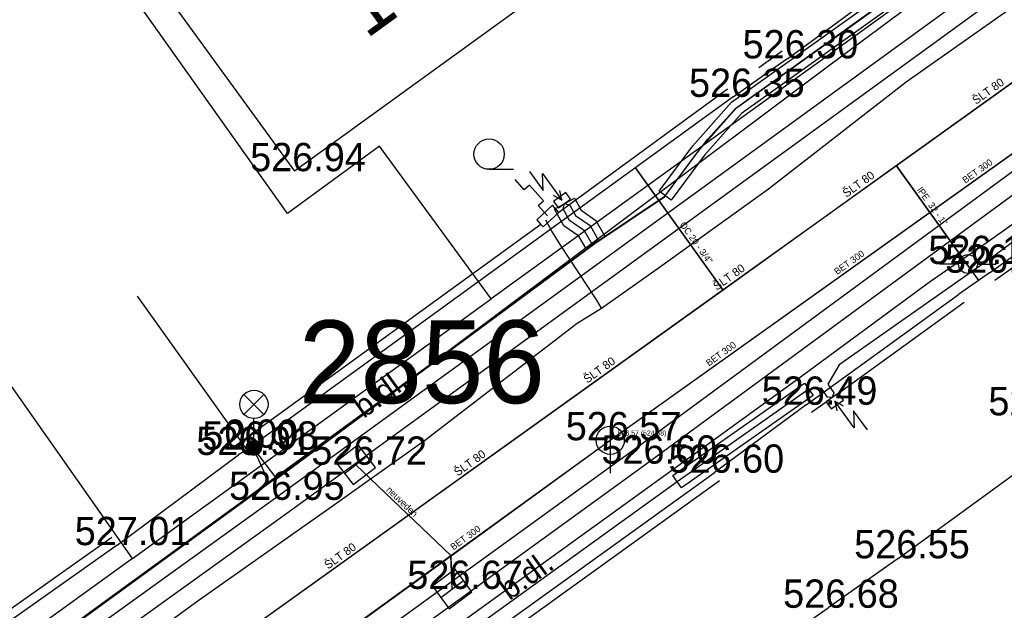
# Model space of a CAD drawing. Extents: x -668867 to -667827, y -1131943 to -1131019.
# Drawn here: x -668662.4 to -668636.29, y -1131342.53 to -1131326.88 of the extents above; entities that cross this region are included whole.
import ezdxf

# ---------------------------------------------------------------- set-up
doc = ezdxf.new("R2010")
doc.units = 0
for name, color, linetype in [('G_Bod_tecka', 7, 'Continuous'), ('G_Bod_vyska', 7, 'Continuous'), ('G_Budovy_Objekty', 7, 'Continuous'), ('G_Budovy_vstupy', 7, 'Continuous'), ('G_Cesty_Schody', 7, 'Continuous'), ('G_Cisla_popisna', 7, 'Continuous'), ('G_Objekty_technicke', 7, 'Continuous'), ('G_Plochy_zpevnene', 7, 'Continuous'), ('G_Ploty', 7, 'Continuous'), ('G_Ploty_vstupy', 7, 'Continuous'), ('G_Popisy_povrchu', 7, 'Continuous'), ('G_Site-kanalizace', 7, 'Continuous'), ('G_Site-Rozvadece', 7, 'Continuous'), ('G_Site-vodovod', 7, 'Continuous'), ('G_Z_CHRANICKA-TEPLOVOD_kotovane', 7, 'Continuous'), ('G_Z_ELsilove_podz_kotovane', 7, 'Continuous'), ('G_Z_KANAL_podz_kotovane', 7, 'Continuous'), ('G_Z_PLYNY_podz_geodeticky', 7, 'Continuous'), ('G_Z_SPOJE_podz_geodeticky', 7, 'Continuous'), ('G_Z_SPOJE_podz_kotovane', 7, 'Continuous'), ('G_Z_SPOJE_podz_priblizne', 7, 'Continuous'), ('G_Z_VODA_podz_kotovane', 7, 'Continuous'), ('G_Zelen-Znacky', 7, 'Continuous'), ('Vrstva 1', 7, 'Continuous'), ('Vrstva 10', 7, 'Continuous'), ('Vrstva 13', 7, 'Continuous'), ('Vrstva 17', 7, 'Continuous'), ('Vrstva 2', 7, 'Continuous'), ('Vrstva 26', 7, 'Continuous'), ('Vrstva 3', 7, 'Continuous'), ('Vrstva 4', 7, 'Continuous'), ('Vrstva 6', 7, 'Continuous'), ('Vrstva 8', 7, 'Continuous')]:
    doc.layers.add(name, color=color, linetype=linetype)

msp = doc.modelspace()

# ---------------------------------------------------------------- linework, layer by layer
at = {"layer": 'G_Bod_tecka'}
for p, q in [((-668642.03, -1131327.9), (-668642.03, -1131327.9)), ((-668643.48, -1131328.92), (-668643.48, -1131328.92)), ((-668655.11, -1131330.89), (-668655.11, -1131330.89)), ((-668637.25, -1131333.35), (-668637.25, -1131333.35)), ((-668636.68, -1131333.58), (-668636.68, -1131333.58)), ((-668641.54, -1131337.08), (-668641.54, -1131337.08)), ((-668646.74, -1131338.02), (-668646.74, -1131338.02)), ((-668656.38, -1131338.27), (-668656.38, -1131338.27)), ((-668656.19, -1131338.22), (-668656.19, -1131338.22)), ((-668656.6, -1131338.41), (-668656.6, -1131338.41)), ((-668653.49, -1131338.67), (-668653.49, -1131338.67)), ((-668645.76, -1131338.64), (-668645.76, -1131338.64)), ((-668643.98, -1131338.88), (-668643.98, -1131338.88)), ((-668655.68, -1131339.6), (-668655.68, -1131339.6)), ((-668659.82, -1131340.8), (-668659.82, -1131340.8)), ((-668639.1, -1131341.15), (-668639.1, -1131341.15)), ((-668650.93, -1131341.96), (-668650.93, -1131341.96)), ((-668640.96, -1131342.46), (-668640.96, -1131342.46))]:
    msp.add_line(p, q, dxfattribs=at)
at = {"layer": 'G_Budovy_Objekty'}
for p, q in [((-668646.94, -1131324.97), (-668655.11, -1131330.89)), ((-668659.27, -1131325.18), (-668655.11, -1131330.89)), ((-668639.1, -1131341.15), (-668635.19, -1131338.31)), ((-668641.49, -1131342.83), (-668640.96, -1131342.46))]:
    msp.add_line(p, q, dxfattribs=at)
at = {"layer": 'G_Budovy_vstupy'}
msp.add_line((-668639.1, -1131341.15), (-668640.96, -1131342.46), dxfattribs=at)
at = {"layer": 'G_Cesty_Schody'}
for p, q in [((-668626.76, -1131319.23), (-668655.32, -1131339.96)), ((-668626.38, -1131323.79), (-668646.06, -1131338.24)), ((-668646.06, -1131338.24), (-668670.62, -1131355.99)), ((-668655.32, -1131339.96), (-668671.87, -1131351.85))]:
    msp.add_line(p, q, dxfattribs=at)
at = {"layer": 'G_Objekty_technicke'}
for p, q in [((-668656.455, -1131336.805), (-668655.925, -1131337.335)), ((-668656.455, -1131337.335), (-668655.925, -1131336.805)), ((-668656.19, -1131338.22), (-668656.19, -1131337.445))]:
    msp.add_line(p, q, dxfattribs=at)
for centre, radius in [((-668656.19, -1131337.07), 0.375), ((-668656.19, -1131338.22), 0.2), ((-668656.19, -1131338.22), 0.18), ((-668656.19, -1131338.22), 0.16), ((-668656.19, -1131338.22), 0.14), ((-668656.19, -1131338.22), 0.12), ((-668656.19, -1131338.22), 0.1), ((-668656.19, -1131338.22), 0.08), ((-668656.19, -1131338.22), 0.06), ((-668656.19, -1131338.22), 0.04), ((-668656.19, -1131338.22), 0.02)]:
    msp.add_circle(centre, radius, dxfattribs=at)
at = {"layer": 'G_Plochy_zpevnene'}
for p, q in [((-668629.71, -1131320.75), (-668655.68, -1131339.6)), ((-668626.08, -1131324.2), (-668645.76, -1131338.64)), ((-668645.76, -1131338.64), (-668670.33, -1131356.39)), ((-668655.68, -1131339.6), (-668672.16, -1131351.44))]:
    msp.add_line(p, q, dxfattribs=at)
at = {"layer": 'G_Ploty'}
for p, q in [((-668642.8, -1131328.14), (-668642.18, -1131327.7)), ((-668642.03, -1131327.9), (-668642.66, -1131328.34)), ((-668643.48, -1131328.92), (-668656.38, -1131338.27)), ((-668643.63, -1131328.72), (-668648.1, -1131331.98)), ((-668636.68, -1131333.58), (-668630.71, -1131329.32)), ((-668636.54, -1131333.78), (-668630.56, -1131329.52)), ((-668648.58, -1131332.3), (-668656.53, -1131338.06)), ((-668641.54, -1131337.08), (-668637.5, -1131334.16)), ((-668640.68, -1131336.77), (-668637.35, -1131334.36)), ((-668641.4, -1131337.28), (-668641.01, -1131337)), ((-668656.53, -1131338.06), (-668656.73, -1131338.2)), ((-668656.38, -1131338.27), (-668656.6, -1131338.41)), ((-668656.4, -1131347.81), (-668643.98, -1131338.88)), ((-668656.05, -1131347.86), (-668643.84, -1131339.09)), ((-668659.96, -1131340.6), (-668663.54, -1131343.13)), ((-668659.82, -1131340.8), (-668663.4, -1131343.33))]:
    msp.add_line(p, q, dxfattribs=at)
msp.add_lwpolyline([(-668659.29, -1131334.2), (-668656.53, -1131338.06), (-668656.38, -1131338.27)], dxfattribs=at)
at = {"layer": 'G_Ploty_vstupy'}
for p, q in [((-668642.03, -1131327.9), (-668638.68, -1131325.45)), ((-668643.48, -1131328.92), (-668642.66, -1131328.34)), ((-668636.68, -1131333.58), (-668637.5, -1131334.16)), ((-668641.54, -1131337.08), (-668643.98, -1131338.88))]:
    msp.add_line(p, q, dxfattribs=at)
msp.add_lwpolyline([(-668659.82, -1131340.8), (-668656.6, -1131338.41)], dxfattribs=at)
at = {"layer": 'G_Site-kanalizace'}
for p, q in [((-668646.74, -1131337.645), (-668646.74, -1131338.895)), ((-668653.788, -1131338.897), (-668653.192, -1131338.442)), ((-668651.231, -1131342.184), (-668650.63, -1131341.735))]:
    msp.add_line(p, q, dxfattribs=at)
for points in [[(-668653.561, -1131339.195), (-668652.965, -1131338.739), (-668653.421, -1131338.143), (-668654.017, -1131338.599)], [(-668651.007, -1131342.484), (-668650.406, -1131342.035), (-668650.855, -1131341.434), (-668651.456, -1131341.883)]]:
    msp.add_lwpolyline(points, close=True, dxfattribs=at)
msp.add_circle((-668646.74, -1131338.02), 0.375, dxfattribs=at)
at = {"layer": 'G_Site-Rozvadece'}
for p, q in [((-668648.883, -1131330.895), (-668648.516, -1131331.402)), ((-668648.516, -1131331.402), (-668648.533, -1131330.951)), ((-668648.533, -1131330.951), (-668648.02, -1131331.66)), ((-668648.253, -1131331.526), (-668648.02, -1131331.66)), ((-668648.02, -1131331.66), (-668648.075, -1131331.397)), ((-668640.268, -1131337.689), (-668640.78, -1131336.98)), ((-668640.548, -1131337.114), (-668640.78, -1131336.98)), ((-668640.78, -1131336.98), (-668640.726, -1131337.243)), ((-668639.919, -1131337.746), (-668640.285, -1131337.239)), ((-668640.285, -1131337.239), (-668640.268, -1131337.689))]:
    msp.add_line(p, q, dxfattribs=at)
for points in [[(-668648.4, -1131332.07), (-668648.647, -1131331.796), (-668648.511, -1131331.673), (-668648.881, -1131331.264), (-668649.018, -1131331.386), (-668649.265, -1131331.114)], [(-668648.1, -1131331.98), (-668648.27, -1131331.79), (-668648.69, -1131332.18), (-668648.58, -1131332.3), (-668648.52, -1131332.36), (-668648.1, -1131331.98)]]:
    msp.add_lwpolyline(points, dxfattribs=at)
for points in [[(-668648.24, -1131331.69), (-668648.11, -1131331.86), (-668647.79, -1131331.63), (-668647.92, -1131331.45)], [(-668640.68, -1131336.77), (-668641.01, -1131337), (-668640.88, -1131337.19), (-668640.55, -1131336.96)]]:
    msp.add_lwpolyline(points, close=True, dxfattribs=at)
at = {"layer": 'G_Site-vodovod'}
for p, q in [((-668637.5, -1131333.35), (-668638, -1131333.35)), ((-668637, -1131333.35), (-668636.5, -1131333.35))]:
    msp.add_line(p, q, dxfattribs=at)
msp.add_circle((-668637.25, -1131333.35), 0.25, dxfattribs=at)
at = {"layer": 'G_Z_CHRANICKA-TEPLOVOD_kotovane'}
for points in [[(-668634.429, -1131322.479), (-668634.192, -1131322.801), (-668638.053, -1131325.642), (-668643.255, -1131329.36), (-668644.235, -1131330.466), (-668645.119, -1131331.659), (-668645.441, -1131331.421), (-668644.545, -1131330.214), (-668643.525, -1131329.06), (-668638.29, -1131325.32)], [(-668646.87, -1131332.63), (-668647.389, -1131332.931), (-668647.576, -1131332.608), (-668647.969, -1131332.337), (-668648.213, -1131331.895), (-668647.687, -1131331.605), (-668647.511, -1131331.923), (-668647.124, -1131332.192)], [(-668645.075, -1131338.956), (-668641.585, -1131336.506), (-668641.355, -1131336.834), (-668644.845, -1131339.284)]]:
    msp.add_lwpolyline(points, close=True, dxfattribs=at)
at = {"layer": 'G_Z_ELsilove_podz_kotovane'}
for points in [[(-668672.55, -1131351.33), (-668655.79, -1131339.15), (-668656.2, -1131338.24), (-668656.21, -1131338.23), (-668655.59, -1131339.04), (-668647.15, -1131332.81), (-668645.3, -1131331.57), (-668644.41, -1131330.37), (-668644.15, -1131330.04), (-668643.41, -1131329.22), (-668638.19, -1131325.48), (-668634.33, -1131322.64), (-668631.24, -1131320.48), (-668631.32, -1131320.26), (-668631.15, -1131320.42), (-668629.01, -1131319), (-668627.6, -1131317.64), (-668626.72, -1131318.59), (-668623.44, -1131322.42), (-668623.26, -1131322.71), (-668621.56, -1131321.75)], [(-668628.937, -1131318.676), (-668628.817, -1131318.832), (-668627.52, -1131317.838), (-668627.056, -1131318.256), (-668626.79, -1131318.65), (-668623.289, -1131322.819), (-668623.6, -1131323.69), (-668626.95, -1131326.12), (-668631.47, -1131329.29), (-668631.96, -1131329.69), (-668632.82, -1131330.36), (-668636.6, -1131333.17), (-668640.67, -1131336.02), (-668640.964, -1131336.532), (-668640.81, -1131336.767), (-668640.849, -1131336.889), (-668640.978, -1131336.877), (-668641.133, -1131336.64), (-668641.47, -1131336.67), (-668644.96, -1131339.12), (-668651.5, -1131343.83), (-668656.59, -1131347.57), (-668662.25, -1131351.63), (-668662.528, -1131351.831)], [(-668647.95, -1131331.75), (-668647.814, -1131331.789), (-668647.664, -1131332.061), (-668647.275, -1131332.331), (-668647.047, -1131332.724), (-668645.28, -1131331.54), (-668644.39, -1131330.34), (-668643.39, -1131329.21), (-668638.17, -1131325.48), (-668634.31, -1131322.64), (-668631.22, -1131320.48), (-668629, -1131319), (-668629.04, -1131318.75)], [(-668693.32, -1131365.32), (-668678.7, -1131354.88), (-668678.3, -1131354.463), (-668678.573, -1131354.097), (-668678.55, -1131353.96), (-668678.413, -1131353.977), (-668678.051, -1131354.463), (-668677.62, -1131354.64), (-668673.46, -1131351.89), (-668672.77, -1131351.39), (-668655.77, -1131339.14), (-668647.211, -1131332.84), (-668647.425, -1131332.469), (-668647.816, -1131332.199), (-668647.989, -1131331.886), (-668647.95, -1131331.75)]]:
    msp.add_lwpolyline(points, dxfattribs=at)
at = {"layer": 'G_Z_KANAL_podz_kotovane'}
for p in [(-668653.49, -1131338.67), (-668650.93, -1131341.96)]:
    msp.add_line(p, (-668650.96, -1131341.08), dxfattribs=at)
for points in [[(-668646.74, -1131338.02), (-668634.36, -1131329.2), (-668629.37, -1131325.65), (-668613.41, -1131314.28)], [(-668676.97, -1131359.91), (-668673.16, -1131357.16), (-668667.66, -1131353.17), (-668657.16, -1131345.57), (-668650.96, -1131341.08), (-668646.74, -1131338.02)]]:
    msp.add_lwpolyline(points, dxfattribs=at)
at = {"layer": 'G_Z_PLYNY_podz_geodeticky'}
for points in [[(-668664.09, -1131346.94), (-668657.64, -1131342.25), (-668654.05, -1131339.72), (-668651.67, -1131338.03), (-668647.62, -1131334.92), (-668646.97, -1131334.52), (-668645.43, -1131333.43), (-668642.54, -1131331.36), (-668638.89, -1131328.52), (-668632.76, -1131324.2), (-668630.08, -1131322.22), (-668629.5, -1131321.9), (-668627.05, -1131320.17), (-668626, -1131319.43), (-668625.64, -1131319.23), (-668624.6, -1131318.45), (-668623.61, -1131317.65), (-668622.43, -1131316.85), (-668620.08, -1131314.94)], [(-668646.97, -1131334.52), (-668647.09, -1131334.31), (-668648.05, -1131332.86), (-668648.29, -1131332.48), (-668648.45, -1131332.19)]]:
    msp.add_lwpolyline(points, dxfattribs=at)
at = {"layer": 'G_Z_SPOJE_podz_geodeticky'}
for points in [[(-668627.09, -1131317.6), (-668628.05, -1131318.41), (-668633.46, -1131322.42), (-668643.64, -1131329.75), (-668649.9, -1131334.27)], [(-668724.8, -1131389.05), (-668722.52, -1131387.56), (-668714.6, -1131381.91), (-668651.44, -1131335.95), (-668640.91, -1131328.07), (-668629.3, -1131319.46)], [(-668649.9, -1131334.27), (-668652.86, -1131330.23), (-668655.3, -1131332.01), (-668661.2, -1131323.71), (-668660.63, -1131323.32)], [(-668659.41, -1131341.15), (-668668.57, -1131328.13), (-668669.28, -1131327.22), (-668670.74, -1131328.1), (-668670, -1131329.16)], [(-668667.5, -1131355), (-668662.45, -1131351.32), (-668657.36, -1131347.66), (-668644.63, -1131338.47), (-668641.8, -1131336.42), (-668638.24, -1131333.8), (-668636.74, -1131332.77), (-668632.68, -1131329.88)], [(-668659.41, -1131341.15), (-668649.9, -1131334.27)], [(-668659.41, -1131341.15), (-668663.05, -1131343.78), (-668664.01, -1131344.48), (-668666.38, -1131346.26), (-668668.94, -1131347.99), (-668674.36, -1131351.93), (-668677.58, -1131354.33)]]:
    msp.add_lwpolyline(points, dxfattribs=at)
at = {"layer": 'G_Z_SPOJE_podz_kotovane'}
for points in [[(-668649.9, -1131334.27), (-668652.86, -1131330.23), (-668655.3, -1131332.01), (-668661.2, -1131323.71), (-668660.63, -1131323.32)], [(-668659.41, -1131341.15), (-668668.57, -1131328.13), (-668669.28, -1131327.22), (-668670.74, -1131328.1), (-668670, -1131329.16)], [(-668667.5, -1131355), (-668662.45, -1131351.32), (-668657.36, -1131347.66), (-668644.63, -1131338.47), (-668641.8, -1131336.42), (-668638.24, -1131333.8), (-668636.74, -1131332.77), (-668632.68, -1131329.88)]]:
    msp.add_lwpolyline(points, dxfattribs=at)
at = {"layer": 'G_Z_SPOJE_podz_priblizne'}
for points in [[(-668724.8, -1131389.05), (-668722.52, -1131387.56), (-668714.6, -1131381.91), (-668651.44, -1131335.95), (-668640.91, -1131328.07), (-668629.3, -1131319.46)], [(-668649.9, -1131334.27), (-668652.86, -1131330.23), (-668655.3, -1131332.01), (-668661.2, -1131323.71), (-668660.63, -1131323.32)], [(-668659.41, -1131341.15), (-668668.57, -1131328.13), (-668669.28, -1131327.22), (-668670.74, -1131328.1), (-668670, -1131329.16)], [(-668667.5, -1131355), (-668662.45, -1131351.32), (-668657.36, -1131347.66), (-668644.63, -1131338.47), (-668641.8, -1131336.42), (-668638.24, -1131333.8), (-668636.74, -1131332.77), (-668632.68, -1131329.88)]]:
    msp.add_lwpolyline(points, dxfattribs=at)
at = {"layer": 'G_Z_VODA_podz_kotovane'}
for points in [[(-668612.84, -1131311.89), (-668613.52, -1131312.39), (-668639.15, -1131330.75), (-668643.74, -1131334.04), (-668659.28, -1131345.16), (-668663.57, -1131348.23), (-668667.68, -1131351.59), (-668680.32, -1131360.39), (-668682.77, -1131361.98), (-668694.38, -1131370.3), (-668700.33, -1131374.56), (-668716.2, -1131385.93), (-668719.87, -1131388.55), (-668728.66, -1131395.15), (-668734.59, -1131399.59), (-668743.8, -1131406.5), (-668743.96, -1131406.62), (-668747.09, -1131408.97), (-668758.727, -1131416.908)], [(-668639.15, -1131330.75), (-668637.26, -1131333.39), (-668636.97, -1131333.78)], [(-668643.74, -1131334.04), (-668645.98, -1131330.92), (-668646.07, -1131330.8)]]:
    msp.add_lwpolyline(points, dxfattribs=at)
at = {"layer": 'G_Zelen-Znacky'}
msp.add_line((-668649.952, -1131330.84), (-668649.302, -1131330.837), dxfattribs=at)
msp.add_circle((-668649.952, -1131330.437), 0.403, dxfattribs=at)
at = {"layer": 'Vrstva 1'}
msp.add_line((-668656.2, -1131338.24), (-668656.2, -1131338.24), dxfattribs=at)
at = {"layer": 'Vrstva 10'}
for points in [[(-668646.74, -1131338.017), (-668634.355, -1131329.198), (-668629.37, -1131325.648), (-668613.408, -1131314.282)], [(-668676.971, -1131359.914), (-668673.164, -1131357.156), (-668667.665, -1131353.173), (-668657.161, -1131345.565), (-668650.963, -1131341.076), (-668646.74, -1131338.017)]]:
    msp.add_lwpolyline(points, dxfattribs=at)
at = {"layer": 'Vrstva 13'}
for p in [(-668653.49, -1131338.669), (-668650.93, -1131341.959)]:
    msp.add_line(p, (-668650.963, -1131341.076), dxfattribs=at)
at = {"layer": 'Vrstva 17'}
for p, q in [((-668643.41, -1131329.22), (-668638.19, -1131325.48)), ((-668644.15, -1131330.04), (-668643.41, -1131329.22)), ((-668644.41, -1131330.37), (-668644.15, -1131330.04)), ((-668645.3, -1131331.57), (-668644.41, -1131330.37)), ((-668647.15, -1131332.81), (-668645.3, -1131331.57)), ((-668655.59, -1131339.04), (-668647.15, -1131332.81)), ((-668656.2, -1131338.24), (-668656.21, -1131338.23)), ((-668656.21, -1131338.23), (-668655.59, -1131339.04)), ((-668655.79, -1131339.15), (-668656.2, -1131338.24)), ((-668672.55, -1131351.33), (-668655.79, -1131339.15))]:
    msp.add_line(p, q, dxfattribs=at)
at = {"layer": 'Vrstva 26'}
for points in [[(-668612.843, -1131311.885), (-668613.516, -1131312.393), (-668639.148, -1131330.746), (-668643.745, -1131334.037), (-668659.276, -1131345.158), (-668663.568, -1131348.231), (-668667.684, -1131351.593), (-668680.32, -1131360.39), (-668682.771, -1131361.982), (-668694.383, -1131370.3), (-668700.33, -1131374.561), (-668716.198, -1131385.926), (-668719.869, -1131388.555), (-668728.661, -1131395.148), (-668734.589, -1131399.593), (-668743.804, -1131406.503), (-668743.957, -1131406.618), (-668747.094, -1131408.971), (-668758.727, -1131416.908)], [(-668639.148, -1131330.746), (-668637.257, -1131333.387), (-668636.972, -1131333.783)], [(-668643.745, -1131334.037), (-668645.979, -1131330.917), (-668646.067, -1131330.796)]]:
    msp.add_lwpolyline(points, dxfattribs=at)
at = {"layer": 'Vrstva 6'}
for p, q in [((-668645.979, -1131330.917), (-668645.979, -1131330.917)), ((-668637.257, -1131333.387), (-668637.257, -1131333.387))]:
    msp.add_line(p, q, dxfattribs=at)
at = {"layer": 'Vrstva 8'}
msp.add_line((-668646.74, -1131338.017), (-668646.74, -1131338.017), dxfattribs=at)

# ---------------------------------------------------------------- texts
at = {"layer": 'G_Bod_vyska'}
for s, p in [('526.30', (-668643.229, -1131327.9)), ('526.35', (-668644.648, -1131328.92)), ('526.94', (-668656.29, -1131330.89)), ('526.16', (-668638.3, -1131333.35)), ('526.28', (-668637.858, -1131333.58)), ('526.49', (-668642.72, -1131337.08)), ('526.43', (-668636.708, -1131337.36)), ('526.57', (-668647.918, -1131338.02)), ('526.98', (-668657.56, -1131338.27)), ('0.00', (-668656.97, -1131338.22)), ('526.91', (-668657.718, -1131338.41)), ('526.72', (-668654.668, -1131338.67)), ('526.60', (-668646.973, -1131338.64)), ('526.60', (-668645.193, -1131338.88)), ('526.95', (-668656.85, -1131339.6)), ('527.01', (-668660.944, -1131340.8)), ('526.55', (-668640.268, -1131341.15)), ('526.67', (-668652.122, -1131341.96)), ('526.68', (-668642.152, -1131342.46))]:
    msp.add_text(s, height=0.75, dxfattribs=at).set_placement(p)
at = {"layer": 'G_Cisla_popisna'}
msp.add_text('1028', height=1.5, rotation=35.9246, dxfattribs=at).set_placement((-668653.209, -1131327.399))
at = {"layer": 'G_Popisy_povrchu'}
for rotation, p in [(35.9697, (-668653.28, -1131337.455)), (35.6962, (-668649.414, -1131342.28))]:
    msp.add_text('b.dl.', height=0.6, rotation=rotation, dxfattribs=at).set_placement(p)
at = {"layer": 'Vrstva 2'}
msp.add_text('526.57 (524.68)', height=0.13163, dxfattribs=at).set_placement((-668646.535, -1131337.895))
at = {"layer": 'Vrstva 3'}
for s, rotation, p in [('BET 300', 35.4424, (-668637.321, -1131331.223)), ('BET 300', 35.4146, (-668640.721, -1131333.644)), ('BET 300', 35.4424, (-668644.122, -1131336.066)), ('neuveden', 316.4179, (-668652.693, -1131339.355)), ('BET 300', 35.9207, (-668650.898, -1131340.942))]:
    msp.add_text(s, height=0.1755, rotation=rotation, dxfattribs=at).set_placement(p)
at = {"layer": 'Vrstva 4'}
for s, height, rotation, p in [('ŠLT 80', 0.2194, 35.6265, (-668637.036, -1131329.133)), ('ŠLT 80', 0.2194, 35.6463, (-668640.474, -1131331.597)), ('lPE  32 - 1"', 0.17551, 305.5691, (-668638.609, -1131331.39)), ('OC 20 - 3/4"', 0.17551, 305.5993, (-668644.906, -1131332.309)), ('ŠLT 80', 0.2194, 35.6127, (-668643.911, -1131334.06)), ('ŠLT 80', 0.2194, 35.6265, (-668647.349, -1131336.523)), ('ŠLT 80', 0.2194, 35.6403, (-668650.786, -1131338.986)), ('ŠLT 80', 0.2194, 35.6127, (-668654.224, -1131341.449))]:
    msp.add_text(s, height=height, rotation=rotation, dxfattribs=at).set_placement(p)
msp.add_text('2856', height=2.1939, dxfattribs=at).set_placement((-668654.997, -1131337.038))

doc.saveas('drawing.dxf')
